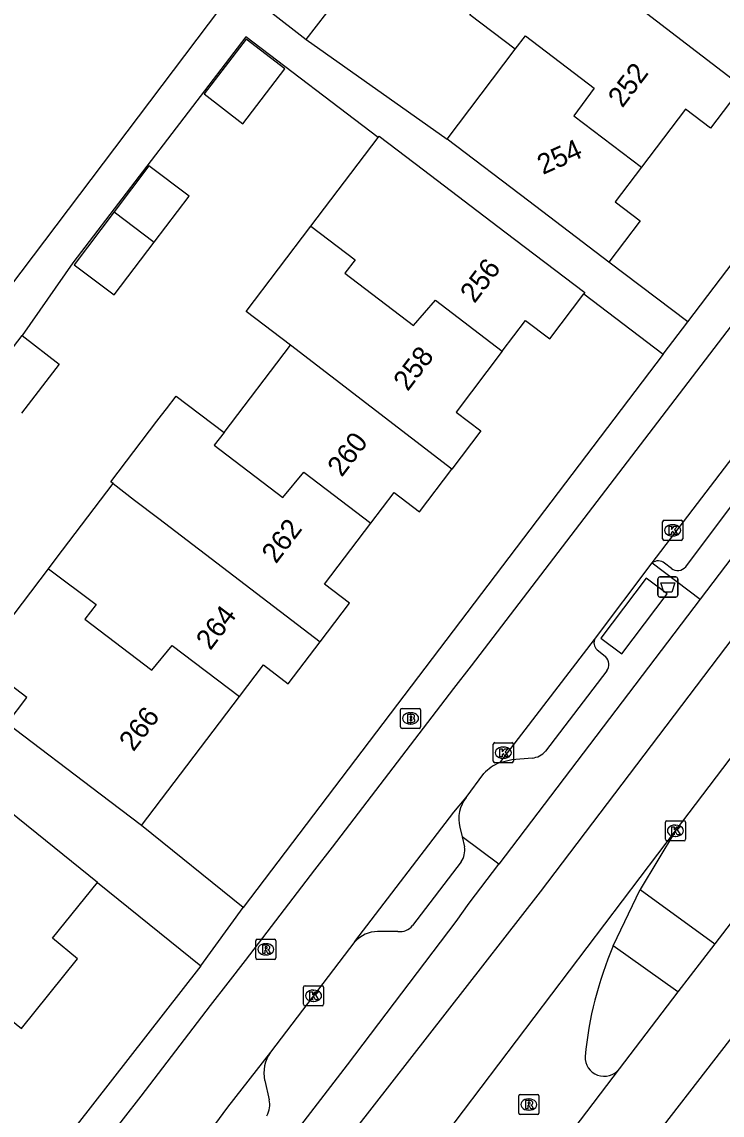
# Model space of a CAD drawing. Extents: x 158474 to 159560, y 388525 to 389605.
# Drawn here: x 158680 to 158714.8, y 388909 to 388963.4 of the extents above; entities that cross this region are included whole.
import ezdxf

# ---------------------------------------------------------------- set-up
doc = ezdxf.new("R2010")
doc.units = 0
for name, color, linetype in [('IMGEO_Afvalbak', 7, 'Continuous'), ('IMGEO_Brandkraan', 7, 'Continuous'), ('IMGEO_Kolk', 7, 'Continuous'), ('IMGEO_Pand', 7, 'Continuous'), ('IMGEO_Pand_nummerreeks', 7, 'Continuous'), ('IMGEO_Parkeervlak_open', 7, 'Continuous'), ('IMGEO_Rijbaan_lokaal_gesloten', 7, 'Continuous'), ('IMGEO_Rijbaan_lokaal_open', 7, 'Continuous'), ('IMGEO_Rioolput', 7, 'Continuous'), ('IMGEO_Voetpad_gesloten', 7, 'Continuous'), ('IMGEO_Voetpad_open', 7, 'Continuous')]:
    doc.layers.add(name, color=color, linetype=linetype)

msp = doc.modelspace()

# ---------------------------------------------------------------- linework, layer by layer
at = {"layer": 'IMGEO_Afvalbak'}
for p, q in [((158711.645, 388934.887), (158711.645, 388935.687)), ((158711.645, 388935.687), (158711.645, 388934.887)), ((158711.745, 388935.787), (158712.535, 388935.787)), ((158712.535, 388935.787), (158711.745, 388935.787)), ((158712.635, 388935.687), (158712.635, 388934.887)), ((158712.635, 388934.887), (158712.635, 388935.687)), ((158712.535, 388934.787), (158711.745, 388934.787)), ((158711.745, 388934.787), (158712.535, 388934.787))]:
    msp.add_line(p, q, dxfattribs=at)
msp.add_lwpolyline([(158711.788, 388935.501), (158712.492, 388935.501), (158712.343, 388935.031), (158711.937, 388935.031), (158711.788, 388935.501)], dxfattribs=at)
for centre, start, end in [((158711.745, 388935.687), 90, 180), ((158711.745, 388935.687), 90, 180), ((158712.535, 388935.687), 0, 90), ((158712.535, 388935.687), 360, 90), ((158711.745, 388934.887), 180, 270), ((158711.745, 388934.887), 180, 270), ((158712.535, 388934.887), 270, 0), ((158712.535, 388934.887), 270, 0)]:
    msp.add_arc(centre, 0.1, start, end, dxfattribs=at)
at = {"layer": 'IMGEO_Brandkraan'}
for p, q in [((158698.824, 388928.318), (158698.824, 388929.17)), ((158698.899, 388929.244), (158699.751, 388929.244)), ((158699.825, 388929.17), (158699.825, 388928.318)), ((158699.312, 388929.024), (158699.337, 388929.024)), ((158699.751, 388928.244), (158698.899, 388928.244)), ((158699.335, 388928.464), (158699.31, 388928.464))]:
    msp.add_line(p, q, dxfattribs=at)
for points in [[(158698.824, 388928.318), (158698.824, 388929.17)], [(158698.899, 388929.244), (158699.751, 388929.244)], [(158699.825, 388929.17), (158699.825, 388928.318)], [(158699.172, 388928.944), (158699.172, 388928.544), (158699.385, 388928.544)], [(158699.403, 388928.944), (158699.172, 388928.944)], [(158699.351, 388928.863), (158699.297, 388928.863), (158699.297, 388928.787)], [(158699.297, 388928.787), (158699.35, 388928.787)], [(158699.359, 388928.711), (158699.297, 388928.711), (158699.297, 388928.63)], [(158699.297, 388928.63), (158699.359, 388928.63)], [(158699.751, 388928.244), (158698.899, 388928.244)]]:
    msp.add_lwpolyline(points, dxfattribs=at)
for centre, radius, start, end in [((158698.901, 388929.168), 0.0765, 91.552, 178.448), ((158698.901, 388929.168), 0.0765, 91.552, 178.448), ((158699.749, 388929.168), 0.0765, 1.552, 88.448), ((158699.749, 388929.168), 0.0765, 1.552, 88.448), ((158699.352, 388928.825), 0.0379, 267.8285, 90.9355), ((158699.36, 388928.67), 0.0404, 269.8759, 90.5077), ((158699.391, 388928.795), 0.251, 268.6676, 293.5347), ((158699.407, 388928.799), 0.145, 59.4692, 91.5367), ((158699.432, 388928.846), 0.0922, 285.5137, 58.1501), ((158699.437, 388928.654), 0.105, 301.3115, 78.989), ((158698.901, 388928.32), 0.0765, 181.552, 268.448), ((158698.901, 388928.32), 0.0765, 181.552, 268.448), ((158699.749, 388928.32), 0.0765, 271.552, 358.448), ((158699.749, 388928.32), 0.0765, 271.552, 358.448)]:
    msp.add_arc(centre, radius, start, end, dxfattribs=at)
for centre, major_axis, ratio, start_param, end_param in [((158699.311, 388928.744), (-0.387, 0.002), 0.722429, 4.712389, 7.853982), ((158699.336, 388928.744), (-0.39, 0.002), 0.717154, 1.570796, 4.712389)]:
    msp.add_ellipse(centre, major_axis=major_axis, ratio=ratio, start_param=start_param, end_param=end_param, dxfattribs=at)
at = {"layer": 'IMGEO_Kolk'}
for p, q in [((158711.877, 388937.681), (158711.877, 388938.533)), ((158711.952, 388938.607), (158712.804, 388938.607)), ((158712.365, 388938.387), (158712.39, 388938.387)), ((158712.878, 388938.533), (158712.878, 388937.681)), ((158712.388, 388937.827), (158712.363, 388937.827)), ((158712.804, 388937.607), (158711.952, 388937.607)), ((158703.517, 388927.535), (158704.369, 388927.535)), ((158703.442, 388926.609), (158703.442, 388927.461)), ((158703.93, 388927.315), (158703.955, 388927.315)), ((158704.443, 388927.461), (158704.443, 388926.609)), ((158704.369, 388926.535), (158703.517, 388926.535)), ((158703.953, 388926.755), (158703.928, 388926.755)), ((158712.016, 388922.723), (158712.016, 388923.575)), ((158712.091, 388923.649), (158712.943, 388923.649)), ((158712.504, 388923.429), (158712.529, 388923.429)), ((158713.017, 388923.575), (158713.017, 388922.723)), ((158712.943, 388922.649), (158712.091, 388922.649)), ((158712.527, 388922.869), (158712.502, 388922.869)), ((158693.993, 388914.508), (158693.993, 388915.36)), ((158694.068, 388915.434), (158694.92, 388915.434)), ((158694.481, 388915.214), (158694.506, 388915.214)), ((158694.994, 388915.36), (158694.994, 388914.508)), ((158694.92, 388914.434), (158694.068, 388914.434)), ((158694.504, 388914.654), (158694.479, 388914.654))]:
    msp.add_line(p, q, dxfattribs=at)
for points in [[(158711.877, 388937.681), (158711.877, 388938.533)], [(158711.952, 388938.607), (158712.804, 388938.607)], [(158712.878, 388938.533), (158712.878, 388937.681)], [(158712.198, 388938.307), (158712.321, 388938.307), (158712.321, 388938.156), (158712.451, 388938.307), (158712.615, 388938.307), (158712.469, 388938.156), (158712.622, 388937.907), (158712.47, 388937.907), (158712.385, 388938.071), (158712.321, 388938.004), (158712.321, 388937.907), (158712.198, 388937.907), (158712.198, 388938.307)], [(158712.804, 388937.607), (158711.952, 388937.607)], [(158703.517, 388927.535), (158704.369, 388927.535)], [(158703.442, 388926.609), (158703.442, 388927.461)], [(158703.763, 388927.235), (158703.886, 388927.235), (158703.886, 388927.084), (158704.016, 388927.235), (158704.18, 388927.235), (158704.034, 388927.084), (158704.187, 388926.835), (158704.035, 388926.835), (158703.95, 388926.999), (158703.886, 388926.932), (158703.886, 388926.835), (158703.763, 388926.835), (158703.763, 388927.235)], [(158704.443, 388927.461), (158704.443, 388926.609)], [(158704.369, 388926.535), (158703.517, 388926.535)], [(158712.016, 388922.723), (158712.016, 388923.575)], [(158712.091, 388923.649), (158712.943, 388923.649)], [(158712.337, 388923.349), (158712.46, 388923.349), (158712.46, 388923.198), (158712.59, 388923.349), (158712.754, 388923.349), (158712.608, 388923.198), (158712.761, 388922.949), (158712.609, 388922.949), (158712.524, 388923.113), (158712.46, 388923.046), (158712.46, 388922.949), (158712.337, 388922.949), (158712.337, 388923.349)], [(158713.017, 388923.575), (158713.017, 388922.723)], [(158712.943, 388922.649), (158712.091, 388922.649)], [(158693.993, 388914.508), (158693.993, 388915.36)], [(158694.068, 388915.434), (158694.92, 388915.434)], [(158694.314, 388915.134), (158694.437, 388915.134), (158694.437, 388914.983), (158694.567, 388915.134), (158694.731, 388915.134), (158694.585, 388914.983), (158694.738, 388914.734), (158694.586, 388914.734), (158694.501, 388914.898), (158694.437, 388914.831), (158694.437, 388914.734), (158694.314, 388914.734), (158694.314, 388915.134)], [(158694.994, 388915.36), (158694.994, 388914.508)], [(158694.92, 388914.434), (158694.068, 388914.434)]]:
    msp.add_lwpolyline(points, dxfattribs=at)
for centre, start, end in [((158711.954, 388938.531), 91.552, 178.448), ((158711.954, 388938.531), 91.552, 178.448), ((158712.802, 388938.531), 1.552, 88.448), ((158712.802, 388938.531), 1.552, 88.448), ((158711.954, 388937.683), 181.552, 268.448), ((158711.954, 388937.683), 181.552, 268.448), ((158712.802, 388937.683), 271.552, 358.448), ((158712.802, 388937.683), 271.552, 358.448), ((158703.519, 388927.459), 91.552, 178.448), ((158703.519, 388927.459), 91.552, 178.448), ((158704.367, 388927.459), 1.552, 88.448), ((158704.367, 388927.459), 1.552, 88.448), ((158703.519, 388926.611), 181.552, 268.448), ((158703.519, 388926.611), 181.552, 268.448), ((158704.367, 388926.611), 271.552, 358.448), ((158704.367, 388926.611), 271.552, 358.448), ((158712.093, 388923.573), 91.552, 178.448), ((158712.093, 388923.573), 91.552, 178.448), ((158712.941, 388923.573), 1.552, 88.448), ((158712.941, 388923.573), 1.552, 88.448), ((158712.093, 388922.725), 181.552, 268.448), ((158712.093, 388922.725), 181.552, 268.448), ((158712.941, 388922.725), 271.552, 358.448), ((158712.941, 388922.725), 271.552, 358.448), ((158694.07, 388915.358), 91.552, 178.448), ((158694.07, 388915.358), 91.552, 178.448), ((158694.918, 388915.358), 1.552, 88.448), ((158694.918, 388915.358), 1.552, 88.448), ((158694.07, 388914.51), 181.552, 268.448), ((158694.07, 388914.51), 181.552, 268.448), ((158694.918, 388914.51), 271.552, 358.448), ((158694.918, 388914.51), 271.552, 358.448)]:
    msp.add_arc(centre, 0.0765, start, end, dxfattribs=at)
for centre, major_axis, ratio, start_param, end_param in [((158712.364, 388938.107), (-0.387, 0.002), 0.722429, 4.712389, 7.853982), ((158712.389, 388938.107), (-0.39, 0.002), 0.717154, 1.570796, 4.712389), ((158703.929, 388927.035), (-0.387, 0.002), 0.722429, 4.712389, 7.853982), ((158703.954, 388927.035), (-0.39, 0.002), 0.717154, 1.570796, 4.712389), ((158712.503, 388923.149), (-0.387, 0.002), 0.722429, 4.712389, 7.853982), ((158712.528, 388923.149), (-0.39, 0.002), 0.717154, 1.570796, 4.712389), ((158694.48, 388914.934), (-0.387, 0.002), 0.722429, 4.712389, 7.853982), ((158694.505, 388914.934), (-0.39, 0.002), 0.717154, 1.570796, 4.712389)]:
    msp.add_ellipse(centre, major_axis=major_axis, ratio=ratio, start_param=start_param, end_param=end_param, dxfattribs=at)
at = {"layer": 'IMGEO_Pand'}
for points in [[(158704.538, 388962.065), (158702.279, 388963.779), (158702.783, 388964.442), (158705.561, 388968.105)], [(158705.561, 388968.105), (158705.811, 388967.916), (158707.811, 388966.38), (158715.841, 388960.214)], [(158694.125, 388962.548), (158696.191, 388965.218), (158694.323, 388966.663), (158692.258, 388963.992)], [(158692.258, 388963.992), (158694.125, 388962.548)], [(158693.069, 388961.09), (158691.141, 388962.571), (158689.04, 388959.836), (158690.968, 388958.355), (158693.069, 388961.09)], [(158704.538, 388962.065), (158705.042, 388962.729), (158708.47, 388960.13), (158707.46, 388958.75), (158710.828, 388956.195)], [(158701.141, 388957.587), (158704.538, 388962.065)], [(158715.841, 388960.214), (158714.257, 388958.127), (158713.011, 388959.072), (158710.828, 388956.195)], [(158694.362, 388953.259), (158697.71, 388957.667)], [(158697.71, 388957.667), (158697.756, 388957.728), (158699.962, 388956.053), (158704.021, 388952.97), (158708.003, 388949.946), (158707.957, 388949.886)], [(158709.206, 388951.468), (158705.222, 388954.49), (158701.141, 388957.587)], [(158686.562, 388952.453), (158688.294, 388954.746), (158686.294, 388956.257), (158684.562, 388953.965)], [(158710.828, 388956.195), (158709.518, 388954.468), (158710.765, 388953.523), (158709.206, 388951.468)], [(158684.562, 388953.965), (158682.574, 388951.334), (158684.556, 388949.836), (158686.562, 388952.453)], [(158684.562, 388953.965), (158686.562, 388952.453)], [(158693.339, 388947.332), (158691.133, 388949.007), (158694.362, 388953.259)], [(158694.362, 388953.259), (158696.568, 388951.584), (158696.053, 388950.906), (158699.47, 388948.31), (158700.56, 388949.57), (158703.893, 388947.028)], [(158703.893, 388947.028), (158705.054, 388948.557), (158706.255, 388947.644), (158707.957, 388949.886)], [(158678.094, 388945.349), (158679.984, 388947.802)], [(158679.984, 388947.802), (158681.83, 388946.381), (158679.945, 388943.934)], [(158690.033, 388942.978), (158693.339, 388947.332)], [(158701.374, 388941.16), (158693.339, 388947.332)], [(158703.893, 388947.028), (158701.59, 388943.995), (158702.819, 388943.062), (158701.374, 388941.16)], [(158684.508, 388940.434), (158684.397, 388940.518), (158686.693, 388943.541), (158686.927, 388943.85), (158687.161, 388944.158), (158687.644, 388944.795), (158690.033, 388942.978)], [(158690.033, 388942.978), (158689.549, 388942.342), (158692.97, 388939.74), (158694.01, 388941), (158697.347, 388938.463)], [(158697.347, 388938.463), (158698.507, 388939.99), (158699.762, 388939.037), (158701.374, 388941.16)], [(158681.292, 388936.199), (158681.679, 388936.709), (158684.508, 388940.434)], [(158684.508, 388940.434), (158685.582, 388939.618), (158686.786, 388938.704), (158694.816, 388932.553)], [(158694.816, 388932.553), (158696.286, 388934.488), (158695.045, 388935.431), (158697.347, 388938.463)], [(158679.233, 388928.493), (158680.213, 388929.784), (158677.808, 388931.611), (158681.292, 388936.199)], [(158681.292, 388936.199), (158683.66, 388934.42), (158683.1, 388933.68), (158686.44, 388931.15), (158687.45, 388932.38), (158690.802, 388929.837)], [(158690.802, 388929.837), (158691.997, 388931.41), (158693.234, 388930.47), (158694.816, 388932.553)], [(158685.923, 388923.413), (158690.802, 388929.837)], [(158685.923, 388923.413), (158683.871, 388924.971), (158679.233, 388928.493)], [(158683.73, 388920.567), (158677.156, 388925.864)], [(158678.687, 388914.31), (158679.952, 388913.298), (158682.74, 388916.779), (158681.495, 388917.794), (158683.73, 388920.567)]]:
    msp.add_lwpolyline(points, dxfattribs=at)
at = {"layer": 'IMGEO_Parkeervlak_open'}
for points in [[(158701.889, 388922.842), (158702.013, 388922.35)], [(158701.841, 388921.596), (158699.417, 388918.434)], [(158698.693, 388918.131), (158697.686, 388918.134)], [(158692.058, 388910.709), (158692.284, 388909.759)]]:
    msp.add_lwpolyline(points, dxfattribs=at)
for centre, radius, start, end in [((158700.991, 388922.187), 1.035, 325.2101, 9.0894), ((158698.784, 388918.93), 0.804, 263.5065, 321.9129), ((158697.727, 388916.508), 1.626, 91.4543, 136.536), ((158693.779, 388911.09), 1.763, 144.1158, 192.4706), ((158691.296, 388909.502), 1.021, 327.9207, 14.5762)]:
    msp.add_arc(centre, radius, start, end, dxfattribs=at)
at = {"layer": 'IMGEO_Rijbaan_lokaal_gesloten'}
for points in [[(158816.351, 389056.585), (158812.361, 389054.997), (158810.132, 389053.866), (158806.876, 389051.639), (158804.716, 389049.617), (158803.379, 389048.28), (158800.43, 389044.703), (158777.642, 389014.753), (158751.605, 388980.623), (158732.013, 388954.68), (158705.771, 388920.107), (158682.617, 388890.402), (158665.532, 388870.907), (158651.596, 388856.454), (158651.514, 388856.372), (158649.845, 388858.063)], [(158654.546, 388838.744), (158652.694, 388840.633), (158668.364, 388856.424), (158683.318, 388872.712), (158697.002, 388889.186), (158717.328, 388915.448), (158737.178, 388941.567), (158754.114, 388963.852), (158766.121, 388979.65), (158778.301, 388995.677), (158798.192, 389021.851), (158809.433, 389036.528), (158811.777, 389039.288), (158814.069, 389041.449), (158818.297, 389044.22), (158821.97, 389045.718)], [(158712.518, 388923.153), (158723.001, 388936.936), (158727.97, 388943.305), (158743.945, 388964.31), (158762.193, 388988.396), (158765.967, 388993.384)], [(158769.87, 388990.274), (158716.222, 388919.791), (158714.484, 388917.523)], [(158716.584, 388938.409), (158713.751, 388934.684)], [(158713.751, 388934.684), (158703.716, 388921.486)], [(158692.274, 388896.423), (158712.518, 388923.153)], [(158690.101, 388903.608), (158690.614, 388904.25), (158692.861, 388907.179), (158696.184, 388911.487), (158701.594, 388918.629), (158702.237, 388919.541), (158703.716, 388921.486)], [(158714.484, 388917.523), (158712.638, 388915.121)], [(158712.638, 388915.121), (158709.718, 388911.287)], [(158709.718, 388911.287), (158700.675, 388899.419)]]:
    msp.add_lwpolyline(points, dxfattribs=at)
at = {"layer": 'IMGEO_Rijbaan_lokaal_open'}
for points in [[(158711.364, 388936.493), (158734.008, 388966.14)], [(158708.484, 388932.668), (158711.364, 388936.493)], [(158703.764, 388926.538), (158708.484, 388932.668)], [(158702.101, 388924.806), (158702.979, 388925.994)], [(158696.547, 388917.627), (158701.477, 388924.072), (158702.101, 388924.806)], [(158712.518, 388923.153), (158710.767, 388920.221)], [(158709.422, 388917.421), (158710.767, 388920.221)], [(158696.547, 388917.627), (158692.351, 388912.123)], [(158692.351, 388912.123), (158690.206, 388909.388), (158688.674, 388907.305), (158685.077, 388902.753), (158681.013, 388897.669), (158677.905, 388893.842), (158675.428, 388890.945), (158673.224, 388888.265), (158670.851, 388885.497), (158669.583, 388884.063), (158668.264, 388882.572), (158664.958, 388878.876), (158662.323, 388876.052), (158659.859, 388873.355), (158656.189, 388869.344), (158652.696, 388865.781), (158651.312, 388864.316)]]:
    msp.add_lwpolyline(points, dxfattribs=at)
for centre, radius, start, end in [((149457.273, 396017.299), 11648.266, 322.3566392, 322.8040999), ((158704.569, 388924.538), 2.156, 111.9281, 137.5154), ((158726.3, 388910.17), 18.369, 156.7505, 174.5613), ((158708.969, 388911.882), 0.957, 178.2723, 321.5242)]:
    msp.add_arc(centre, radius, start, end, dxfattribs=at)
at = {"layer": 'IMGEO_Rioolput'}
for p, q in [((158691.616, 388916.821), (158691.616, 388917.673)), ((158691.691, 388917.747), (158692.543, 388917.747)), ((158692.617, 388917.673), (158692.617, 388916.821)), ((158692.104, 388917.527), (158692.129, 388917.527)), ((158692.543, 388916.747), (158691.691, 388916.747)), ((158692.127, 388916.967), (158692.102, 388916.967)), ((158704.714, 388909.092), (158704.714, 388909.944)), ((158704.789, 388910.018), (158705.641, 388910.018)), ((158705.202, 388909.798), (158705.227, 388909.798)), ((158705.715, 388909.944), (158705.715, 388909.092)), ((158705.641, 388909.018), (158704.789, 388909.018)), ((158705.225, 388909.238), (158705.2, 388909.238))]:
    msp.add_line(p, q, dxfattribs=at)
for points in [[(158691.616, 388916.821), (158691.616, 388917.673)], [(158691.691, 388917.747), (158692.543, 388917.747)], [(158692.617, 388917.673), (158692.617, 388916.821)], [(158692.205, 388917.445), (158691.953, 388917.447), (158691.953, 388917.047)], [(158691.953, 388917.047), (158692.077, 388917.047), (158692.077, 388917.209), (158692.088, 388917.209)], [(158692.131, 388917.366), (158692.077, 388917.366), (158692.077, 388917.285)], [(158692.077, 388917.285), (158692.129, 388917.285)], [(158692.135, 388917.18), (158692.206, 388917.047), (158692.346, 388917.047), (158692.281, 388917.173)], [(158692.543, 388916.747), (158691.691, 388916.747)], [(158704.714, 388909.092), (158704.714, 388909.944)], [(158704.789, 388910.018), (158705.641, 388910.018)], [(158705.303, 388909.716), (158705.051, 388909.718), (158705.051, 388909.318)], [(158705.229, 388909.637), (158705.175, 388909.637), (158705.175, 388909.556)], [(158705.175, 388909.556), (158705.227, 388909.556)], [(158705.715, 388909.944), (158705.715, 388909.092)], [(158705.641, 388909.018), (158704.789, 388909.018)], [(158705.051, 388909.318), (158705.175, 388909.318), (158705.175, 388909.48), (158705.186, 388909.48)], [(158705.233, 388909.451), (158705.304, 388909.318), (158705.444, 388909.318), (158705.379, 388909.444)]]:
    msp.add_lwpolyline(points, dxfattribs=at)
for centre, radius, start, end in [((158691.693, 388917.671), 0.0765, 91.552, 178.448), ((158691.693, 388917.671), 0.0765, 91.552, 178.448), ((158692.541, 388917.671), 0.0765, 1.552, 88.448), ((158692.541, 388917.671), 0.0765, 1.552, 88.448), ((158692.087, 388917.156), 0.0533, 26.0293, 88.6989), ((158692.113, 388917.474), 0.19, 274.7715, 282.9687), ((158692.137, 388917.27), 0.0964, 77.0061, 93.1865), ((158692.151, 388917.327), 0.0378, 276.6634, 79.6772), ((158692.204, 388917.335), 0.109, 350.3612, 89.416), ((158692.202, 388917.335), 0.112, 277.5842, 350.9817), ((158692.186, 388917.12), 0.108, 29.5134, 73.7905), ((158691.693, 388916.823), 0.0765, 181.552, 268.448), ((158691.693, 388916.823), 0.0765, 181.552, 268.448), ((158692.541, 388916.823), 0.0765, 271.552, 358.448), ((158692.541, 388916.823), 0.0765, 271.552, 358.448), ((158704.791, 388909.942), 0.0765, 91.552, 178.448), ((158704.791, 388909.942), 0.0765, 91.552, 178.448), ((158705.211, 388909.745), 0.19, 274.7715, 282.9687), ((158705.235, 388909.541), 0.0964, 77.0061, 93.1865), ((158705.249, 388909.598), 0.0378, 276.6634, 79.6772), ((158705.302, 388909.606), 0.109, 350.3612, 89.416), ((158705.3, 388909.606), 0.112, 277.5842, 350.9817), ((158705.639, 388909.942), 0.0765, 1.552, 88.448), ((158705.639, 388909.942), 0.0765, 1.552, 88.448), ((158704.791, 388909.094), 0.0765, 181.552, 268.448), ((158704.791, 388909.094), 0.0765, 181.552, 268.448), ((158705.185, 388909.427), 0.0533, 26.0293, 88.6989), ((158705.284, 388909.391), 0.108, 29.5134, 73.7905), ((158705.639, 388909.094), 0.0765, 271.552, 358.448), ((158705.639, 388909.094), 0.0765, 271.552, 358.448)]:
    msp.add_arc(centre, radius, start, end, dxfattribs=at)
for centre, major_axis, ratio, start_param, end_param in [((158692.103, 388917.247), (-0.387, 0.002), 0.722429, 4.712389, 7.853982), ((158692.128, 388917.247), (-0.39, 0.002), 0.717154, 1.570796, 4.712389), ((158705.201, 388909.518), (-0.387, 0.002), 0.722429, 4.712389, 7.853982), ((158705.226, 388909.518), (-0.39, 0.002), 0.717154, 1.570796, 4.712389)]:
    msp.add_ellipse(centre, major_axis=major_axis, ratio=ratio, start_param=start_param, end_param=end_param, dxfattribs=at)
at = {"layer": 'IMGEO_Voetpad_gesloten'}
msp.add_lwpolyline([(158712.097, 388934.94), (158711.057, 388935.726), (158708.802, 388932.742), (158709.842, 388931.956), (158712.097, 388934.94)], dxfattribs=at)
at = {"layer": 'IMGEO_Voetpad_open'}
for points in [[(158713.131, 388948.486), (158739.383, 388983.04), (158743.09, 388980.515), (158750.106, 388989.756), (158755.282, 388996.514)], [(158670.641, 388938.679), (158697.972, 388974.859)], [(158697.71, 388957.667), (158691.114, 388962.677), (158682.506, 388951.424), (158679.984, 388947.802)], [(158694.125, 388962.548), (158701.141, 388957.587)], [(158713.131, 388948.486), (158709.206, 388951.468)], [(158707.957, 388949.886), (158711.912, 388946.881)], [(158711.912, 388946.881), (158713.131, 388948.486)], [(158711.912, 388946.881), (158690.981, 388919.332)], [(158715.346, 388939.387), (158713.026, 388936.298)], [(158711.364, 388936.493), (158713.751, 388934.684)], [(158712.313, 388936.206), (158711.979, 388936.476)], [(158708.678, 388932.108), (158709.036, 388931.819)], [(158709.092, 388931.105), (158706.043, 388927.112)], [(158705.379, 388926.771), (158704.363, 388926.681), (158703.764, 388926.538)], [(158690.981, 388919.332), (158685.923, 388923.413)], [(158701.774, 388923.321), (158701.889, 388922.842)], [(158703.716, 388921.486), (158701.889, 388922.842)], [(158683.73, 388920.567), (158688.881, 388916.431)], [(158710.767, 388920.221), (158714.484, 388917.523)], [(158688.881, 388916.431), (158690.981, 388919.332)], [(158712.638, 388915.121), (158709.422, 388917.421)], [(158688.881, 388916.431), (158681.727, 388907.247)]]:
    msp.add_lwpolyline(points, dxfattribs=at)
for centre, radius, start, end in [((158711.66, 388936.064), 0.521, 52.2214, 124.6119), ((158712.622, 388936.621), 0.518, 233.365, 321.3398), ((158708.936, 388932.511), 0.479, 160.8476, 237.3675), ((158708.686, 388931.432), 0.521, 321.1063, 47.8629), ((158705.302, 388927.738), 0.97, 274.5503, 319.8156), ((158703.45, 388923.73), 1.726, 141.4382, 193.7249)]:
    msp.add_arc(centre, radius, start, end, dxfattribs=at)

# ---------------------------------------------------------------- texts
at = {"layer": 'IMGEO_Pand_nummerreeks'}
for s, rotation, p in [('252', 52.8152, (158709.872, 388959.105)), ('254', 24.133, (158705.918, 388955.8)), ('256', 52.7923, (158702.508, 388949.37)), ('258', 52.79, (158699.182, 388944.992)), ('260', 52.7866, (158695.897, 388940.72)), ('262', 52.7866, (158692.622, 388936.406)), ('264', 52.7821, (158689.352, 388932.093)), ('266', 52.7835, (158685.522, 388927.051))]:
    msp.add_text(s, height=1, rotation=rotation, dxfattribs=at).set_placement(p)

doc.saveas('drawing.dxf')
